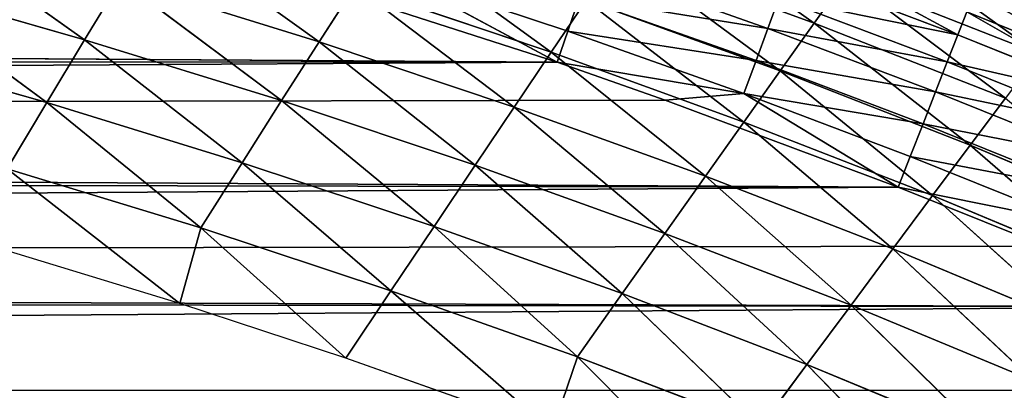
# Model space of a CAD drawing. Extents: x 0 to 500, y 0 to 390.
# Tile 1019 of 1056: x 370 to 395, y 352 to 362. Entities that reach past the tile are written whole.
import ezdxf

# ---------------------------------------------------------------- set-up
doc = ezdxf.new("R2010")
doc.units = 0
doc.header["$LTSCALE"] = 25.4
doc.layers.get('0').update_dxf_attribs({"linetype": 'CONTINUOUS'})

# ---------------------------------------------------------------- blocks, each defined once
blk = doc.blocks.new('ATLANTA505_-_S_STL')
at = {"color": 0}
for p, q in [((394.267, 113.664, 28.621), (394.494, 114.356, 28.041)), ((394.267, 113.664, 28.621), (394.494, 114.356, 28.041)), ((394.494, 114.356, 28.041), (398.743, 114.356, 29.757)), ((394.494, 114.356, 28.041), (398.743, 114.356, 29.757)), ((394.267, 113.664, 28.621), (389.996, 113.664, 27.003)), ((394.267, 113.664, 28.621), (389.996, 113.664, 27.003)), ((394.267, 113.664, 28.621), (394.001, 113.07, 29.302)), ((394.267, 113.664, 28.621), (394.001, 113.07, 29.302)), ((398.504, 113.664, 30.332), (394.267, 113.664, 28.621)), ((398.504, 113.664, 30.332), (394.267, 113.664, 28.621)), ((389.464, 112.597, 28.456), (389.744, 113.07, 27.69)), ((389.464, 112.597, 28.456), (389.744, 113.07, 27.69)), ((389.744, 113.07, 27.69), (394.001, 113.07, 29.302)), ((389.744, 113.07, 27.69), (394.001, 113.07, 29.302)), ((393.704, 112.597, 30.062), (394.001, 113.07, 29.302)), ((393.704, 112.597, 30.062), (394.001, 113.07, 29.302)), ((394.001, 113.07, 29.302), (398.222, 113.07, 31.007)), ((394.001, 113.07, 29.302), (398.222, 113.07, 31.007)), ((384.97, 112.597, 26.863), (389.464, 112.597, 28.456)), ((384.97, 112.597, 26.863), (389.464, 112.597, 28.456)), ((389.165, 112.262, 29.271), (389.464, 112.597, 28.456)), ((389.165, 112.262, 29.271), (389.464, 112.597, 28.456)), ((389.464, 112.597, 28.456), (393.704, 112.597, 30.062)), ((389.464, 112.597, 28.456), (393.704, 112.597, 30.062)), ((393.387, 112.262, 30.87), (393.704, 112.597, 30.062)), ((393.387, 112.262, 30.87), (393.704, 112.597, 30.062)), ((393.704, 112.597, 30.062), (397.908, 112.597, 31.76)), ((393.704, 112.597, 30.062), (397.908, 112.597, 31.76)), ((384.401, 112.068, 28.524), (379.91, 112.068, 27.037)), ((379.91, 112.068, 27.037), (384.131, 112.01, 29.313)), ((379.91, 112.068, 27.037), (384.131, 112.01, 29.313)), ((384.401, 112.068, 28.524), (379.91, 112.068, 27.037)), ((384.401, 112.068, 28.524), (384.131, 112.01, 29.313)), ((384.401, 112.068, 28.524), (384.131, 112.01, 29.313)), ((384.689, 112.262, 27.684), (384.401, 112.068, 28.524)), ((384.689, 112.262, 27.684), (384.401, 112.068, 28.524)), ((388.859, 112.068, 30.105), (384.401, 112.068, 28.524)), ((388.859, 112.068, 30.105), (384.401, 112.068, 28.524)), ((384.689, 112.262, 27.684), (389.165, 112.262, 29.271)), ((384.689, 112.262, 27.684), (389.165, 112.262, 29.271)), ((388.859, 112.068, 30.105), (386.869, 112.01, 30.27)), ((388.859, 112.068, 30.105), (386.869, 112.01, 30.27)), ((389.165, 112.262, 29.271), (388.859, 112.068, 30.105)), ((389.165, 112.262, 29.271), (388.859, 112.068, 30.105)), ((393.064, 112.068, 31.697), (388.859, 112.068, 30.105)), ((388.859, 112.068, 30.105), (392.761, 112.01, 32.473)), ((388.859, 112.068, 30.105), (392.761, 112.01, 32.473)), ((393.064, 112.068, 31.697), (388.859, 112.068, 30.105)), ((389.165, 112.262, 29.271), (393.387, 112.262, 30.87)), ((389.165, 112.262, 29.271), (393.387, 112.262, 30.87)), ((393.064, 112.068, 31.697), (392.761, 112.01, 32.473)), ((393.064, 112.068, 31.697), (392.761, 112.01, 32.473)), ((393.387, 112.262, 30.87), (393.064, 112.068, 31.697)), ((393.387, 112.262, 30.87), (393.064, 112.068, 31.697)), ((397.233, 112.068, 33.381), (393.064, 112.068, 31.697)), ((397.233, 112.068, 33.381), (393.064, 112.068, 31.697)), ((393.387, 112.262, 30.87), (397.574, 112.262, 32.561)), ((393.387, 112.262, 30.87), (397.574, 112.262, 32.561)), ((376.448, 112.01, 26.828), (384.131, 112.01, 29.313)), ((376.448, 112.01, 26.828), (384.131, 112.01, 29.313)), ((384.131, 112.01, 29.313), (386.869, 112.01, 30.27)), ((384.131, 112.01, 29.313), (386.869, 112.01, 30.27)), ((386.869, 112.01, 30.27), (392.761, 112.01, 32.473)), ((386.869, 112.01, 30.27), (392.761, 112.01, 32.473)), ((392.761, 112.01, 32.473), (396.476, 112.01, 33.968)), ((392.761, 112.01, 32.473), (396.476, 112.01, 33.968)), ((391.442, 58.293, 27.189), (390.634, 50.899, 28.322)), ((391.442, 58.293, 27.189), (390.634, 50.899, 28.322)), ((391.442, 58.293, 27.189), (396.305, 58.289, 29.102)), ((391.442, 58.293, 27.189), (396.305, 58.289, 29.102)), ((390.634, 50.899, 28.322), (385.701, 50.904, 26.522)), ((390.634, 50.899, 28.322), (385.701, 50.904, 26.522)), ((390.634, 50.899, 28.322), (389.771, 43.532, 29.535)), ((390.634, 50.899, 28.322), (389.771, 43.532, 29.535)), ((395.47, 50.895, 30.22), (390.634, 50.899, 28.322)), ((395.47, 50.895, 30.22), (390.634, 50.899, 28.322)), ((395.47, 50.895, 30.22), (394.578, 43.528, 31.415)), ((395.47, 50.895, 30.22), (394.578, 43.528, 31.415)), ((379.871, 43.541, 26.062), (383.983, 36.196, 29.06)), ((379.871, 43.541, 26.062), (383.983, 36.196, 29.06)), ((384.868, 43.536, 27.751), (383.983, 36.196, 29.06)), ((384.868, 43.536, 27.751), (383.983, 36.196, 29.06)), ((384.868, 43.536, 27.751), (388.854, 36.192, 30.826)), ((384.868, 43.536, 27.751), (388.854, 36.192, 30.826)), ((384.868, 43.536, 27.751), (389.771, 43.532, 29.535)), ((384.868, 43.536, 27.751), (389.771, 43.532, 29.535)), ((389.771, 43.532, 29.535), (388.854, 36.192, 30.826)), ((389.771, 43.532, 29.535), (388.854, 36.192, 30.826)), ((389.771, 43.532, 29.535), (393.63, 36.188, 32.688)), ((389.771, 43.532, 29.535), (393.63, 36.188, 32.688)), ((389.771, 43.532, 29.535), (394.578, 43.528, 31.415)), ((389.771, 43.532, 29.535), (394.578, 43.528, 31.415)), ((394.578, 43.528, 31.415), (393.63, 36.188, 32.688)), ((394.578, 43.528, 31.415), (393.63, 36.188, 32.688)), ((394.578, 43.528, 31.415), (398.31, 36.184, 34.648)), ((394.578, 43.528, 31.415), (398.31, 36.184, 34.648)), ((394.578, 43.528, 31.415), (399.288, 43.524, 33.394)), ((394.578, 43.528, 31.415), (399.288, 43.524, 33.394)), ((373.963, 36.205, 25.808), (378.117, 28.891, 28.796)), ((373.963, 36.205, 25.808), (378.117, 28.891, 28.796)), ((379.018, 36.201, 27.388), (378.117, 28.891, 28.796)), ((379.018, 36.201, 27.388), (378.117, 28.891, 28.796)), ((383.983, 36.196, 29.06), (379.018, 36.201, 27.388)), ((379.018, 36.201, 27.388), (383.046, 28.887, 30.449)), ((379.018, 36.201, 27.388), (383.046, 28.887, 30.449)), ((383.983, 36.196, 29.06), (379.018, 36.201, 27.388)), ((383.983, 36.196, 29.06), (383.046, 28.887, 30.449)), ((383.983, 36.196, 29.06), (383.046, 28.887, 30.449)), ((388.854, 36.192, 30.826), (383.983, 36.196, 29.06)), ((383.983, 36.196, 29.06), (387.883, 28.883, 32.196)), ((383.983, 36.196, 29.06), (387.883, 28.883, 32.196)), ((388.854, 36.192, 30.826), (383.983, 36.196, 29.06)), ((388.854, 36.192, 30.826), (387.883, 28.883, 32.196)), ((388.854, 36.192, 30.826), (387.883, 28.883, 32.196)), ((393.63, 36.188, 32.688), (388.854, 36.192, 30.826)), ((388.854, 36.192, 30.826), (392.626, 28.879, 34.037)), ((388.854, 36.192, 30.826), (392.626, 28.879, 34.037)), ((393.63, 36.188, 32.688), (388.854, 36.192, 30.826)), ((393.63, 36.188, 32.688), (392.626, 28.879, 34.037)), ((393.63, 36.188, 32.688), (392.626, 28.879, 34.037)), ((398.31, 36.184, 34.648), (393.63, 36.188, 32.688)), ((393.63, 36.188, 32.688), (397.273, 28.876, 35.976)), ((393.63, 36.188, 32.688), (397.273, 28.876, 35.976)), ((398.31, 36.184, 34.648), (393.63, 36.188, 32.688)), ((367.989, 28.9, 25.762), (372.184, 21.619, 28.743)), ((367.989, 28.9, 25.762), (372.184, 21.619, 28.743)), ((373.097, 28.896, 27.234), (372.184, 21.619, 28.743)), ((373.097, 28.896, 27.234), (372.184, 21.619, 28.743)), ((373.097, 28.896, 27.234), (377.166, 21.615, 30.285)), ((373.097, 28.896, 27.234), (377.166, 21.615, 30.285)), ((373.097, 28.896, 27.234), (378.117, 28.891, 28.796)), ((373.097, 28.896, 27.234), (378.117, 28.891, 28.796)), ((378.117, 28.891, 28.796), (377.166, 21.615, 30.285)), ((378.117, 28.891, 28.796), (377.166, 21.615, 30.285)), ((378.117, 28.891, 28.796), (382.058, 21.611, 31.918)), ((378.117, 28.891, 28.796), (382.058, 21.611, 31.918)), ((378.117, 28.891, 28.796), (383.046, 28.887, 30.449)), ((378.117, 28.891, 28.796), (383.046, 28.887, 30.449)), ((383.046, 28.887, 30.449), (382.058, 21.611, 31.918)), ((383.046, 28.887, 30.449), (382.058, 21.611, 31.918)), ((383.046, 28.887, 30.449), (386.859, 21.608, 33.644)), ((383.046, 28.887, 30.449), (386.859, 21.608, 33.644)), ((383.046, 28.887, 30.449), (387.883, 28.883, 32.196)), ((383.046, 28.887, 30.449), (387.883, 28.883, 32.196)), ((387.883, 28.883, 32.196), (386.859, 21.608, 33.644)), ((387.883, 28.883, 32.196), (386.859, 21.608, 33.644)), ((387.883, 28.883, 32.196), (391.566, 21.604, 35.463)), ((387.883, 28.883, 32.196), (391.566, 21.604, 35.463)), ((387.883, 28.883, 32.196), (392.626, 28.879, 34.037)), ((387.883, 28.883, 32.196), (392.626, 28.879, 34.037)), ((392.626, 28.879, 34.037), (391.566, 21.604, 35.463)), ((392.626, 28.879, 34.037), (391.566, 21.604, 35.463)), ((392.626, 28.879, 34.037), (396.178, 21.601, 37.379)), ((392.626, 28.879, 34.037), (396.178, 21.601, 37.379)), ((392.626, 28.879, 34.037), (397.273, 28.876, 35.976)), ((392.626, 28.879, 34.037), (397.273, 28.876, 35.976)), ((372.184, 21.619, 28.743), (367.114, 21.623, 27.289)), ((367.114, 21.623, 27.289), (371.225, 14.377, 30.334)), ((367.114, 21.623, 27.289), (371.225, 14.377, 30.334)), ((372.184, 21.619, 28.743), (367.114, 21.623, 27.289)), ((372.184, 21.619, 28.743), (371.225, 14.377, 30.334)), ((372.184, 21.619, 28.743), (371.225, 14.377, 30.334)), ((377.166, 21.615, 30.285), (372.184, 21.619, 28.743)), ((372.184, 21.619, 28.743), (376.167, 14.374, 31.856)), ((372.184, 21.619, 28.743), (376.167, 14.374, 31.856)), ((377.166, 21.615, 30.285), (372.184, 21.619, 28.743)), ((377.166, 21.615, 30.285), (376.167, 14.374, 31.856)), ((377.166, 21.615, 30.285), (376.167, 14.374, 31.856)), ((382.058, 21.611, 31.918), (377.166, 21.615, 30.285)), ((377.166, 21.615, 30.285), (381.02, 14.371, 33.467)), ((377.166, 21.615, 30.285), (381.02, 14.371, 33.467)), ((382.058, 21.611, 31.918), (377.166, 21.615, 30.285)), ((382.058, 21.611, 31.918), (381.02, 14.371, 33.467)), ((382.058, 21.611, 31.918), (381.02, 14.371, 33.467)), ((386.859, 21.608, 33.644), (382.058, 21.611, 31.918)), ((382.058, 21.611, 31.918), (385.781, 14.369, 35.169)), ((382.058, 21.611, 31.918), (385.781, 14.369, 35.169)), ((386.859, 21.608, 33.644), (382.058, 21.611, 31.918)), ((386.859, 21.608, 33.644), (385.781, 14.369, 35.169)), ((386.859, 21.608, 33.644), (385.781, 14.369, 35.169)), ((391.566, 21.604, 35.463), (386.859, 21.608, 33.644)), ((386.859, 21.608, 33.644), (390.45, 14.366, 36.965)), ((386.859, 21.608, 33.644), (390.45, 14.366, 36.965)), ((391.566, 21.604, 35.463), (386.859, 21.608, 33.644)), ((391.566, 21.604, 35.463), (390.45, 14.366, 36.965)), ((391.566, 21.604, 35.463), (390.45, 14.366, 36.965)), ((396.178, 21.601, 37.379), (391.566, 21.604, 35.463)), ((391.566, 21.604, 35.463), (395.024, 14.364, 38.855)), ((391.566, 21.604, 35.463), (395.024, 14.364, 38.855)), ((396.178, 21.601, 37.379), (391.566, 21.604, 35.463)), ((366.197, 14.38, 28.901), (371.225, 14.377, 30.334)), ((366.197, 14.38, 28.901), (371.225, 14.377, 30.334)), ((371.225, 14.377, 30.334), (370.221, 7.173, 32.008)), ((371.225, 14.377, 30.334), (370.221, 7.173, 32.008)), ((371.225, 14.377, 30.334), (375.12, 7.171, 33.507)), ((371.225, 14.377, 30.334), (375.12, 7.171, 33.507)), ((371.225, 14.377, 30.334), (376.167, 14.374, 31.856)), ((371.225, 14.377, 30.334), (376.167, 14.374, 31.856)), ((376.167, 14.374, 31.856), (375.12, 7.171, 33.507)), ((376.167, 14.374, 31.856), (375.12, 7.171, 33.507)), ((376.167, 14.374, 31.856), (379.93, 7.17, 35.094)), ((376.167, 14.374, 31.856), (379.93, 7.17, 35.094)), ((376.167, 14.374, 31.856), (381.02, 14.371, 33.467)), ((376.167, 14.374, 31.856), (381.02, 14.371, 33.467)), ((381.02, 14.371, 33.467), (379.93, 7.17, 35.094)), ((381.02, 14.371, 33.467), (379.93, 7.17, 35.094)), ((381.02, 14.371, 33.467), (384.651, 7.168, 36.772)), ((381.02, 14.371, 33.467), (384.651, 7.168, 36.772)), ((381.02, 14.371, 33.467), (385.781, 14.369, 35.169)), ((381.02, 14.371, 33.467), (385.781, 14.369, 35.169)), ((385.781, 14.369, 35.169), (384.651, 7.168, 36.772)), ((385.781, 14.369, 35.169), (384.651, 7.168, 36.772)), ((385.781, 14.369, 35.169), (389.279, 7.167, 38.542)), ((385.781, 14.369, 35.169), (389.279, 7.167, 38.542)), ((385.781, 14.369, 35.169), (390.45, 14.366, 36.965)), ((385.781, 14.369, 35.169), (390.45, 14.366, 36.965)), ((390.45, 14.366, 36.965), (389.279, 7.167, 38.542)), ((390.45, 14.366, 36.965), (389.279, 7.167, 38.542)), ((390.45, 14.366, 36.965), (393.813, 7.166, 40.406)), ((390.45, 14.366, 36.965), (393.813, 7.166, 40.406)), ((390.45, 14.366, 36.965), (395.024, 14.364, 38.855)), ((390.45, 14.366, 36.965), (395.024, 14.364, 38.855)), ((370.221, 7.173, 32.008), (375.12, 7.171, 33.507)), ((370.221, 7.173, 32.008), (375.12, 7.171, 33.507)), ((374.589, 0.01, 35.416), (375.12, 7.171, 33.507)), ((374.589, 0.01, 35.416), (375.12, 7.171, 33.507)), ((375.12, 7.171, 33.507), (379.93, 7.17, 35.094)), ((375.12, 7.171, 33.507), (379.93, 7.17, 35.094)), ((378.791, 0.01, 36.799), (379.93, 7.17, 35.094)), ((378.791, 0.01, 36.799), (379.93, 7.17, 35.094)), ((379.93, 7.17, 35.094), (384.651, 7.168, 36.772)), ((379.93, 7.17, 35.094), (384.651, 7.168, 36.772)), ((384.012, 0.01, 38.651), (384.651, 7.168, 36.772)), ((384.012, 0.01, 38.651), (384.651, 7.168, 36.772)), ((384.651, 7.168, 36.772), (389.279, 7.167, 38.542)), ((384.651, 7.168, 36.772), (389.279, 7.167, 38.542)), ((374.589, 0.01, 35.416), (369.17, 0.01, 33.763)), ((378.791, 0.01, 36.799), (374.589, 0.01, 35.416)), ((384.012, 0.01, 38.651), (378.791, 0.01, 36.799))]:
    blk.add_line(p, q, dxfattribs=at)
mesh = blk.add_polyface(dxfattribs=at)
corners = [(398.935, 115.117, 29.298), (396.666, 115.519, 28.15), (394.675, 115.117, 27.578)]
mesh.append_faces([[corners[k] for k in face] for face in [(0, 1, 2)]], dxfattribs={"color": 0})
mesh = blk.add_polyface(dxfattribs=at)
corners = [(398.743, 114.356, 29.757), (394.675, 115.117, 27.578), (394.494, 114.356, 28.041), (398.935, 115.117, 29.298)]
mesh.append_faces([[corners[k] for k in face] for face in [(0, 1, 2), (1, 0, 3)]], dxfattribs={"vtx0": -1, "color": 0})
mesh = blk.add_polyface(dxfattribs=at)
corners = [(394.267, 113.664, 28.621), (390.21, 114.356, 26.419), (389.996, 113.664, 27.003), (394.494, 114.356, 28.041)]
mesh.append_faces([[corners[k] for k in face] for face in [(0, 1, 2), (1, 0, 3)]], dxfattribs={"vtx0": -1, "color": 0})
mesh = blk.add_polyface(dxfattribs=at)
corners = [(398.504, 113.664, 30.332), (394.494, 114.356, 28.041), (394.267, 113.664, 28.621), (398.743, 114.356, 29.757)]
mesh.append_faces([[corners[k] for k in face] for face in [(0, 1, 2), (1, 0, 3)]], dxfattribs={"vtx0": -1, "color": 0})
mesh = blk.add_polyface(dxfattribs=at)
corners = [(389.744, 113.07, 27.69), (394.267, 113.664, 28.621), (389.996, 113.664, 27.003), (394.001, 113.07, 29.302)]
mesh.append_faces([[corners[k] for k in face] for face in [(0, 1, 2), (1, 0, 3)]], dxfattribs={"vtx0": -1, "color": 0})
mesh = blk.add_polyface(dxfattribs=at)
corners = [(394.001, 113.07, 29.302), (398.504, 113.664, 30.332), (394.267, 113.664, 28.621), (398.222, 113.07, 31.007)]
mesh.append_faces([[corners[k] for k in face] for face in [(0, 1, 2), (1, 0, 3)]], dxfattribs={"vtx0": -1, "color": 0})
mesh = blk.add_polyface(dxfattribs=at)
corners = [(384.97, 112.597, 26.863), (389.744, 113.07, 27.69), (385.234, 113.07, 26.091), (389.464, 112.597, 28.456)]
mesh.append_faces([[corners[k] for k in face] for face in [(0, 1, 2), (1, 0, 3)]], dxfattribs={"vtx0": -1, "color": 0})
mesh = blk.add_polyface(dxfattribs=at)
corners = [(389.464, 112.597, 28.456), (394.001, 113.07, 29.302), (389.744, 113.07, 27.69), (393.704, 112.597, 30.062)]
mesh.append_faces([[corners[k] for k in face] for face in [(0, 1, 2), (1, 0, 3)]], dxfattribs={"vtx0": -1, "color": 0})
mesh = blk.add_polyface(dxfattribs=at)
corners = [(393.704, 112.597, 30.062), (398.222, 113.07, 31.007), (394.001, 113.07, 29.302), (397.908, 112.597, 31.76)]
mesh.append_faces([[corners[k] for k in face] for face in [(0, 1, 2), (1, 0, 3)]], dxfattribs={"vtx0": -1, "color": 0})
mesh = blk.add_polyface(dxfattribs=at)
corners = [(384.689, 112.262, 27.684), (389.464, 112.597, 28.456), (384.97, 112.597, 26.863), (389.165, 112.262, 29.271)]
mesh.append_faces([[corners[k] for k in face] for face in [(0, 1, 2), (1, 0, 3)]], dxfattribs={"vtx0": -1, "color": 0})
mesh = blk.add_polyface(dxfattribs=at)
corners = [(389.165, 112.262, 29.271), (393.704, 112.597, 30.062), (389.464, 112.597, 28.456), (393.387, 112.262, 30.87)]
mesh.append_faces([[corners[k] for k in face] for face in [(0, 1, 2), (1, 0, 3)]], dxfattribs={"vtx0": -1, "color": 0})
mesh = blk.add_polyface(dxfattribs=at)
corners = [(393.387, 112.262, 30.87), (397.908, 112.597, 31.76), (393.704, 112.597, 30.062), (397.574, 112.262, 32.561)]
mesh.append_faces([[corners[k] for k in face] for face in [(0, 1, 2), (1, 0, 3)]], dxfattribs={"vtx0": -1, "color": 0})
mesh = blk.add_polyface(dxfattribs=at)
corners = [(384.131, 112.01, 29.313), (379.91, 112.068, 27.037), (376.448, 112.01, 26.828)]
mesh.append_faces([[corners[k] for k in face] for face in [(0, 1, 2)]], dxfattribs={"color": 0})
mesh = blk.add_polyface(dxfattribs=at)
corners = [(379.91, 112.068, 27.037), (384.689, 112.262, 27.684), (380.18, 112.262, 26.191), (384.401, 112.068, 28.524)]
mesh.append_faces([[corners[k] for k in face] for face in [(0, 1, 2), (1, 0, 3)]], dxfattribs={"vtx0": -1, "color": 0})
mesh = blk.add_polyface(dxfattribs=at)
corners = [(384.131, 112.01, 29.313), (384.401, 112.068, 28.524), (379.91, 112.068, 27.037)]
mesh.append_faces([[corners[k] for k in face] for face in [(0, 1, 2)]], dxfattribs={"color": 0})
mesh = blk.add_polyface(dxfattribs=at)
corners = [(384.131, 112.01, 29.313), (388.859, 112.068, 30.105), (384.401, 112.068, 28.524), (386.869, 112.01, 30.27)]
mesh.append_faces([[corners[k] for k in face] for face in [(0, 1, 2), (1, 0, 3)]], dxfattribs={"vtx0": -1, "color": 0})
mesh = blk.add_polyface(dxfattribs=at)
corners = [(384.401, 112.068, 28.524), (389.165, 112.262, 29.271), (384.689, 112.262, 27.684), (388.859, 112.068, 30.105)]
mesh.append_faces([[corners[k] for k in face] for face in [(0, 1, 2), (1, 0, 3)]], dxfattribs={"vtx0": -1, "color": 0})
mesh = blk.add_polyface(dxfattribs=at)
corners = [(392.761, 112.01, 32.473), (388.859, 112.068, 30.105), (386.869, 112.01, 30.27)]
mesh.append_faces([[corners[k] for k in face] for face in [(0, 1, 2)]], dxfattribs={"color": 0})
mesh = blk.add_polyface(dxfattribs=at)
corners = [(388.859, 112.068, 30.105), (393.387, 112.262, 30.87), (389.165, 112.262, 29.271), (393.064, 112.068, 31.697)]
mesh.append_faces([[corners[k] for k in face] for face in [(0, 1, 2), (1, 0, 3)]], dxfattribs={"vtx0": -1, "color": 0})
mesh = blk.add_polyface(dxfattribs=at)
corners = [(392.761, 112.01, 32.473), (393.064, 112.068, 31.697), (388.859, 112.068, 30.105)]
mesh.append_faces([[corners[k] for k in face] for face in [(0, 1, 2)]], dxfattribs={"color": 0})
mesh = blk.add_polyface(dxfattribs=at)
corners = [(392.761, 112.01, 32.473), (397.233, 112.068, 33.381), (393.064, 112.068, 31.697), (396.476, 112.01, 33.968)]
mesh.append_faces([[corners[k] for k in face] for face in [(0, 1, 2), (1, 0, 3)]], dxfattribs={"vtx0": -1, "color": 0})
mesh = blk.add_polyface(dxfattribs=at)
corners = [(393.064, 112.068, 31.697), (397.574, 112.262, 32.561), (393.387, 112.262, 30.87), (397.233, 112.068, 33.381)]
mesh.append_faces([[corners[k] for k in face] for face in [(0, 1, 2), (1, 0, 3)]], dxfattribs={"vtx0": -1, "color": 0})
mesh = blk.add_polyface(dxfattribs=at)
corners = [(242.051, 112.01, 11.679), (258.294, 112.01, 11.681), (250.052, 112.01, 11.637), (231.221, 112.01, 11.874), (268.807, 112.01, 11.872), (280.92, 112.01, 12.294), (227.159, 112.01, 11.991), (213.554, 112.01, 12.571), (286.005, 112.01, 12.542), (294.513, 112.01, 13.055), (199.781, 112.01, 13.48), (302.002, 112.01, 13.615), (197.133, 112.01, 13.696), (307.359, 112.01, 14.083), (187.227, 112.01, 14.626), (316.996, 112.01, 15.074), (181.742, 112.01, 15.231), (319.471, 112.01, 15.362), (175.383, 112.01, 16.019), (330.81, 112.01, 16.866), (167.25, 112.01, 17.171), (341.68, 112.01, 18.621), (164.201, 112.01, 17.648), (154.022, 112.01, 19.428), (343.436, 112.01, 18.936), (351.854, 112.01, 20.579), (143.662, 112.01, 21.571), (355.5, 112.01, 21.361), (361.455, 112.01, 22.74), (142.383, 112.01, 21.861), (134.239, 112.01, 23.848), (366.297, 112.01, 23.961), (131.592, 112.01, 24.549), (375.099, 112.01, 26.421), (125.349, 112.01, 26.318), (121.205, 112.01, 27.589), (376.448, 112.01, 26.828), (384.131, 112.01, 29.313), (116.594, 112.01, 29.101), (111.48, 112.01, 30.906), (386.869, 112.01, 30.27), (392.761, 112.01, 32.473), (108.664, 112.01, 31.961), (102.53, 112.01, 34.427), (396.476, 112.01, 33.968), (400.084, 112.01, 35.505), (101.167, 112.01, 35.007), (95.129, 112.01, 37.733), (404.707, 112.01, 37.606), (408.783, 112.01, 39.592), (94.078, 112.01, 38.235), (87.36, 112.01, 41.651), (415.429, 112.01, 43.125), (81.042, 112.01, 45.229), (416.941, 112.01, 43.985), (422.022, 112.01, 47.043), (80.065, 112.01, 45.817), (75.051, 112.01, 49), (424.51, 112.01, 48.642), (428.182, 112.01, 51.137), (73.133, 112.01, 50.296), (69.37, 112.01, 52.973), (431.499, 112.01, 53.541), (66.561, 112.01, 55.098), (250.052, 112.01, 54.991), (247.442, 112.01, 55.162), (63.989, 112.01, 57.147), (244.876, 112.01, 55.673), (242.398, 112.01, 56.514), (240.052, 112.01, 57.671), (60.323, 112.01, 60.257), (237.877, 112.01, 59.124), (235.91, 112.01, 60.849), (58.892, 112.01, 61.536), (234.185, 112.01, 62.816), (54.475, 112.01, 65.739), (232.732, 112.01, 64.991), (231.574, 112.01, 67.338), (54.062, 112.01, 66.153), (49.496, 112.01, 71.005), (230.734, 112.01, 69.815), (230.223, 112.01, 72.381), (47.306, 112.01, 73.528), (230.052, 112.01, 74.991), (43.925, 112.01, 77.71), (230.223, 112.01, 77.602), (230.734, 112.01, 80.168), (43.121, 112.01, 78.76), (41.129, 112.01, 81.466), (231.574, 112.01, 82.645), (39.185, 112.01, 84.261), (232.732, 112.01, 84.991), (37.317, 112.01, 87.107), (234.185, 112.01, 87.166), (35.2, 112.01, 90.545), (235.91, 112.01, 89.133), (237.877, 112.01, 90.858), (33.749, 112.01, 93.047), (240.052, 112.01, 92.312), (242.398, 112.01, 93.469), (31.612, 112.01, 96.977), (244.876, 112.01, 94.31), (247.442, 112.01, 94.82), (250.052, 112.01, 94.991), (436.689, 112.01, 57.619), (252.663, 112.01, 55.162), (255.228, 112.01, 55.673), (257.706, 112.01, 56.514), (260.052, 112.01, 57.671), (437.92, 112.01, 58.65), (262.227, 112.01, 59.124), (441.897, 112.01, 62.162), (264.194, 112.01, 60.849), (265.919, 112.01, 62.816), (443.798, 112.01, 63.948), (267.373, 112.01, 64.991), (446.772, 112.01, 66.895), (268.53, 112.01, 67.338), (449.193, 112.01, 69.445), (269.371, 112.01, 69.815), (453.495, 112.01, 74.361), (269.881, 112.01, 72.381), (270.052, 112.01, 74.991), (454.174, 112.01, 75.185), (269.881, 112.01, 77.602), (455.593, 112.01, 76.958), (458.774, 112.01, 81.186), (269.371, 112.01, 80.168), (268.53, 112.01, 82.645), (459.569, 112.01, 82.303), (462.979, 112.01, 87.408), (267.373, 112.01, 84.991), (265.919, 112.01, 87.166), (264.194, 112.01, 89.133), (463.271, 112.01, 87.872), (466.744, 112.01, 93.74), (262.227, 112.01, 90.858), (260.052, 112.01, 92.312), (257.706, 112.01, 93.469), (255.228, 112.01, 94.31), (469.88, 112.01, 99.707), (252.663, 112.01, 94.82), (30.424, 112.01, 99.305), (28.022, 112.01, 104.378), (470.035, 112.01, 100.021), (472.082, 112.01, 104.378)]
mesh.append_faces([[corners[k] for k in face] for face in [(0, 1, 2), (144, 143, 145)]], dxfattribs={"vtx0": -1, "color": 0})
mesh.append_faces([[corners[k] for k in face] for face in [(1, 3, 4), (4, 3, 5), (5, 7, 8), (8, 7, 9), (9, 10, 11), (11, 12, 13), (13, 14, 15), (15, 16, 17), (17, 18, 19), (19, 20, 21), (21, 23, 24), (24, 23, 25), (25, 26, 27), (27, 26, 28), (28, 30, 31), (31, 32, 33), (33, 35, 36), (36, 35, 37), (37, 39, 40), (40, 39, 41), (41, 43, 44), (44, 43, 45), (45, 47, 48), (48, 47, 49), (49, 51, 52), (52, 53, 54), (54, 53, 55), (55, 57, 58), (58, 57, 59), (59, 61, 62), (64, 63, 65), (65, 66, 67), (67, 66, 68), (68, 66, 69), (69, 70, 71), (71, 70, 72), (72, 73, 74), (74, 75, 76), (76, 75, 77), (77, 79, 80), (80, 79, 81), (81, 82, 83), (83, 84, 85), (85, 84, 86), (86, 88, 89), (89, 90, 91), (91, 92, 93), (93, 94, 95), (95, 94, 96), (96, 97, 98), (98, 97, 99), (99, 100, 101), (101, 100, 102), (102, 100, 103), (104, 108, 109), (109, 110, 111), (111, 113, 114), (114, 115, 116), (116, 117, 118), (118, 119, 120), (120, 122, 123), (123, 124, 125), (125, 124, 126), (126, 128, 129), (129, 128, 130), (130, 133, 134), (134, 133, 135), (135, 139, 140), (140, 143, 144)]], dxfattribs={"vtx0": -1, "vtx1": -1, "color": 0})
mesh.append_faces([[corners[k] for k in face] for face in [(62, 63, 64), (140, 103, 100)]], dxfattribs={"vtx0": -1, "vtx1": -1, "vtx2": -1, "color": 0})
mesh.append_faces([[corners[k] for k in face] for face in [(1, 0, 3), (5, 3, 6), (5, 6, 7), (9, 7, 10), (11, 10, 12), (13, 12, 14), (15, 14, 16), (17, 16, 18), (19, 18, 20), (21, 20, 22), (21, 22, 23), (25, 23, 26), (28, 26, 29), (28, 29, 30), (31, 30, 32), (33, 32, 34), (33, 34, 35), (37, 35, 38), (37, 38, 39), (41, 39, 42), (41, 42, 43), (45, 43, 46), (45, 46, 47), (49, 47, 50), (49, 50, 51), (52, 51, 53), (55, 53, 56), (55, 56, 57), (59, 57, 60), (59, 60, 61), (62, 61, 63), (65, 63, 66), (69, 66, 70), (72, 70, 73), (74, 73, 75), (77, 75, 78), (77, 78, 79), (81, 79, 82), (83, 82, 84), (86, 84, 87), (86, 87, 88), (89, 88, 90), (91, 90, 92), (93, 92, 94), (96, 94, 97), (99, 97, 100), (64, 104, 62), (104, 64, 105), (104, 105, 106), (104, 106, 107), (104, 107, 108), (109, 108, 110), (111, 110, 112), (111, 112, 113), (114, 113, 115), (116, 115, 117), (118, 117, 119), (120, 119, 121), (120, 121, 122), (123, 122, 124), (126, 124, 127), (126, 127, 128), (130, 128, 131), (130, 131, 132), (130, 132, 133), (135, 133, 136), (135, 136, 137), (135, 137, 138), (135, 138, 139), (140, 139, 141), (140, 141, 103), (140, 100, 142), (140, 142, 143)]], dxfattribs={"vtx0": -1, "vtx2": -1, "color": 0})
mesh = blk.add_polyface(dxfattribs=at)
corners = [(392.196, 65.709, 26.136), (396.305, 58.289, 29.102), (391.442, 58.293, 27.189), (397.082, 65.705, 28.062)]
mesh.append_faces([[corners[k] for k in face] for face in [(0, 1, 2), (1, 0, 3)]], dxfattribs={"vtx0": -1, "color": 0})
mesh = blk.add_polyface(dxfattribs=at)
corners = [(386.483, 58.297, 25.375), (390.634, 50.899, 28.322), (385.701, 50.904, 26.522), (391.442, 58.293, 27.189)]
mesh.append_faces([[corners[k] for k in face] for face in [(0, 1, 2), (1, 0, 3)]], dxfattribs={"vtx0": -1, "color": 0})
mesh = blk.add_polyface(dxfattribs=at)
corners = [(391.442, 58.293, 27.189), (395.47, 50.895, 30.22), (390.634, 50.899, 28.322), (396.305, 58.289, 29.102)]
mesh.append_faces([[corners[k] for k in face] for face in [(0, 1, 2), (1, 0, 3)]], dxfattribs={"vtx0": -1, "color": 0})
mesh = blk.add_polyface(dxfattribs=at)
corners = [(385.701, 50.904, 26.522), (389.771, 43.532, 29.535), (384.868, 43.536, 27.751), (390.634, 50.899, 28.322)]
mesh.append_faces([[corners[k] for k in face] for face in [(0, 1, 2), (1, 0, 3)]], dxfattribs={"vtx0": -1, "color": 0})
mesh = blk.add_polyface(dxfattribs=at)
corners = [(390.634, 50.899, 28.322), (394.578, 43.528, 31.415), (389.771, 43.532, 29.535), (395.47, 50.895, 30.22)]
mesh.append_faces([[corners[k] for k in face] for face in [(0, 1, 2), (1, 0, 3)]], dxfattribs={"vtx0": -1, "color": 0})
mesh = blk.add_polyface(dxfattribs=at)
corners = [(399.288, 43.524, 33.394), (394.578, 43.528, 31.415), (395.47, 50.895, 30.22)]
mesh.append_faces([[corners[k] for k in face] for face in [(0, 1, 2)]], dxfattribs={"color": 0})
mesh = blk.add_polyface(dxfattribs=at)
corners = [(383.983, 36.196, 29.06), (379.018, 36.201, 27.388), (379.871, 43.541, 26.062)]
mesh.append_faces([[corners[k] for k in face] for face in [(0, 1, 2)]], dxfattribs={"color": 0})
mesh = blk.add_polyface(dxfattribs=at)
corners = [(384.868, 43.536, 27.751), (383.983, 36.196, 29.06), (379.871, 43.541, 26.062)]
mesh.append_faces([[corners[k] for k in face] for face in [(0, 1, 2)]], dxfattribs={"color": 0})
mesh = blk.add_polyface(dxfattribs=at)
corners = [(388.854, 36.192, 30.826), (383.983, 36.196, 29.06), (384.868, 43.536, 27.751)]
mesh.append_faces([[corners[k] for k in face] for face in [(0, 1, 2)]], dxfattribs={"color": 0})
mesh = blk.add_polyface(dxfattribs=at)
corners = [(389.771, 43.532, 29.535), (388.854, 36.192, 30.826), (384.868, 43.536, 27.751)]
mesh.append_faces([[corners[k] for k in face] for face in [(0, 1, 2)]], dxfattribs={"color": 0})
mesh = blk.add_polyface(dxfattribs=at)
corners = [(393.63, 36.188, 32.688), (388.854, 36.192, 30.826), (389.771, 43.532, 29.535)]
mesh.append_faces([[corners[k] for k in face] for face in [(0, 1, 2)]], dxfattribs={"color": 0})
mesh = blk.add_polyface(dxfattribs=at)
corners = [(394.578, 43.528, 31.415), (393.63, 36.188, 32.688), (389.771, 43.532, 29.535)]
mesh.append_faces([[corners[k] for k in face] for face in [(0, 1, 2)]], dxfattribs={"color": 0})
mesh = blk.add_polyface(dxfattribs=at)
corners = [(398.31, 36.184, 34.648), (393.63, 36.188, 32.688), (394.578, 43.528, 31.415)]
mesh.append_faces([[corners[k] for k in face] for face in [(0, 1, 2)]], dxfattribs={"color": 0})
mesh = blk.add_polyface(dxfattribs=at)
corners = [(399.288, 43.524, 33.394), (398.31, 36.184, 34.648), (394.578, 43.528, 31.415)]
mesh.append_faces([[corners[k] for k in face] for face in [(0, 1, 2)]], dxfattribs={"color": 0})
mesh = blk.add_polyface(dxfattribs=at)
corners = [(378.117, 28.891, 28.796), (373.097, 28.896, 27.234), (373.963, 36.205, 25.808)]
mesh.append_faces([[corners[k] for k in face] for face in [(0, 1, 2)]], dxfattribs={"color": 0})
mesh = blk.add_polyface(dxfattribs=at)
corners = [(379.018, 36.201, 27.388), (378.117, 28.891, 28.796), (373.963, 36.205, 25.808)]
mesh.append_faces([[corners[k] for k in face] for face in [(0, 1, 2)]], dxfattribs={"color": 0})
mesh = blk.add_polyface(dxfattribs=at)
corners = [(383.046, 28.887, 30.449), (378.117, 28.891, 28.796), (379.018, 36.201, 27.388)]
mesh.append_faces([[corners[k] for k in face] for face in [(0, 1, 2)]], dxfattribs={"color": 0})
mesh = blk.add_polyface(dxfattribs=at)
corners = [(383.983, 36.196, 29.06), (383.046, 28.887, 30.449), (379.018, 36.201, 27.388)]
mesh.append_faces([[corners[k] for k in face] for face in [(0, 1, 2)]], dxfattribs={"color": 0})
mesh = blk.add_polyface(dxfattribs=at)
corners = [(387.883, 28.883, 32.196), (383.046, 28.887, 30.449), (383.983, 36.196, 29.06)]
mesh.append_faces([[corners[k] for k in face] for face in [(0, 1, 2)]], dxfattribs={"color": 0})
mesh = blk.add_polyface(dxfattribs=at)
corners = [(388.854, 36.192, 30.826), (387.883, 28.883, 32.196), (383.983, 36.196, 29.06)]
mesh.append_faces([[corners[k] for k in face] for face in [(0, 1, 2)]], dxfattribs={"color": 0})
mesh = blk.add_polyface(dxfattribs=at)
corners = [(392.626, 28.879, 34.037), (387.883, 28.883, 32.196), (388.854, 36.192, 30.826)]
mesh.append_faces([[corners[k] for k in face] for face in [(0, 1, 2)]], dxfattribs={"color": 0})
mesh = blk.add_polyface(dxfattribs=at)
corners = [(393.63, 36.188, 32.688), (392.626, 28.879, 34.037), (388.854, 36.192, 30.826)]
mesh.append_faces([[corners[k] for k in face] for face in [(0, 1, 2)]], dxfattribs={"color": 0})
mesh = blk.add_polyface(dxfattribs=at)
corners = [(397.273, 28.876, 35.976), (392.626, 28.879, 34.037), (393.63, 36.188, 32.688)]
mesh.append_faces([[corners[k] for k in face] for face in [(0, 1, 2)]], dxfattribs={"color": 0})
mesh = blk.add_polyface(dxfattribs=at)
corners = [(398.31, 36.184, 34.648), (397.273, 28.876, 35.976), (393.63, 36.188, 32.688)]
mesh.append_faces([[corners[k] for k in face] for face in [(0, 1, 2)]], dxfattribs={"color": 0})
mesh = blk.add_polyface(dxfattribs=at)
corners = [(372.184, 21.619, 28.743), (367.114, 21.623, 27.289), (367.989, 28.9, 25.762)]
mesh.append_faces([[corners[k] for k in face] for face in [(0, 1, 2)]], dxfattribs={"color": 0})
mesh = blk.add_polyface(dxfattribs=at)
corners = [(373.097, 28.896, 27.234), (372.184, 21.619, 28.743), (367.989, 28.9, 25.762)]
mesh.append_faces([[corners[k] for k in face] for face in [(0, 1, 2)]], dxfattribs={"color": 0})
mesh = blk.add_polyface(dxfattribs=at)
corners = [(377.166, 21.615, 30.285), (372.184, 21.619, 28.743), (373.097, 28.896, 27.234)]
mesh.append_faces([[corners[k] for k in face] for face in [(0, 1, 2)]], dxfattribs={"color": 0})
mesh = blk.add_polyface(dxfattribs=at)
corners = [(378.117, 28.891, 28.796), (377.166, 21.615, 30.285), (373.097, 28.896, 27.234)]
mesh.append_faces([[corners[k] for k in face] for face in [(0, 1, 2)]], dxfattribs={"color": 0})
mesh = blk.add_polyface(dxfattribs=at)
corners = [(382.058, 21.611, 31.918), (377.166, 21.615, 30.285), (378.117, 28.891, 28.796)]
mesh.append_faces([[corners[k] for k in face] for face in [(0, 1, 2)]], dxfattribs={"color": 0})
mesh = blk.add_polyface(dxfattribs=at)
corners = [(383.046, 28.887, 30.449), (382.058, 21.611, 31.918), (378.117, 28.891, 28.796)]
mesh.append_faces([[corners[k] for k in face] for face in [(0, 1, 2)]], dxfattribs={"color": 0})
mesh = blk.add_polyface(dxfattribs=at)
corners = [(386.859, 21.608, 33.644), (382.058, 21.611, 31.918), (383.046, 28.887, 30.449)]
mesh.append_faces([[corners[k] for k in face] for face in [(0, 1, 2)]], dxfattribs={"color": 0})
mesh = blk.add_polyface(dxfattribs=at)
corners = [(387.883, 28.883, 32.196), (386.859, 21.608, 33.644), (383.046, 28.887, 30.449)]
mesh.append_faces([[corners[k] for k in face] for face in [(0, 1, 2)]], dxfattribs={"color": 0})
mesh = blk.add_polyface(dxfattribs=at)
corners = [(391.566, 21.604, 35.463), (386.859, 21.608, 33.644), (387.883, 28.883, 32.196)]
mesh.append_faces([[corners[k] for k in face] for face in [(0, 1, 2)]], dxfattribs={"color": 0})
mesh = blk.add_polyface(dxfattribs=at)
corners = [(392.626, 28.879, 34.037), (391.566, 21.604, 35.463), (387.883, 28.883, 32.196)]
mesh.append_faces([[corners[k] for k in face] for face in [(0, 1, 2)]], dxfattribs={"color": 0})
mesh = blk.add_polyface(dxfattribs=at)
corners = [(396.178, 21.601, 37.379), (391.566, 21.604, 35.463), (392.626, 28.879, 34.037)]
mesh.append_faces([[corners[k] for k in face] for face in [(0, 1, 2)]], dxfattribs={"color": 0})
mesh = blk.add_polyface(dxfattribs=at)
corners = [(397.273, 28.876, 35.976), (396.178, 21.601, 37.379), (392.626, 28.879, 34.037)]
mesh.append_faces([[corners[k] for k in face] for face in [(0, 1, 2)]], dxfattribs={"color": 0})
mesh = blk.add_polyface(dxfattribs=at)
corners = [(371.225, 14.377, 30.334), (366.197, 14.38, 28.901), (367.114, 21.623, 27.289)]
mesh.append_faces([[corners[k] for k in face] for face in [(0, 1, 2)]], dxfattribs={"color": 0})
mesh = blk.add_polyface(dxfattribs=at)
corners = [(372.184, 21.619, 28.743), (371.225, 14.377, 30.334), (367.114, 21.623, 27.289)]
mesh.append_faces([[corners[k] for k in face] for face in [(0, 1, 2)]], dxfattribs={"color": 0})
mesh = blk.add_polyface(dxfattribs=at)
corners = [(376.167, 14.374, 31.856), (371.225, 14.377, 30.334), (372.184, 21.619, 28.743)]
mesh.append_faces([[corners[k] for k in face] for face in [(0, 1, 2)]], dxfattribs={"color": 0})
mesh = blk.add_polyface(dxfattribs=at)
corners = [(377.166, 21.615, 30.285), (376.167, 14.374, 31.856), (372.184, 21.619, 28.743)]
mesh.append_faces([[corners[k] for k in face] for face in [(0, 1, 2)]], dxfattribs={"color": 0})
mesh = blk.add_polyface(dxfattribs=at)
corners = [(381.02, 14.371, 33.467), (376.167, 14.374, 31.856), (377.166, 21.615, 30.285)]
mesh.append_faces([[corners[k] for k in face] for face in [(0, 1, 2)]], dxfattribs={"color": 0})
mesh = blk.add_polyface(dxfattribs=at)
corners = [(382.058, 21.611, 31.918), (381.02, 14.371, 33.467), (377.166, 21.615, 30.285)]
mesh.append_faces([[corners[k] for k in face] for face in [(0, 1, 2)]], dxfattribs={"color": 0})
mesh = blk.add_polyface(dxfattribs=at)
corners = [(385.781, 14.369, 35.169), (381.02, 14.371, 33.467), (382.058, 21.611, 31.918)]
mesh.append_faces([[corners[k] for k in face] for face in [(0, 1, 2)]], dxfattribs={"color": 0})
mesh = blk.add_polyface(dxfattribs=at)
corners = [(386.859, 21.608, 33.644), (385.781, 14.369, 35.169), (382.058, 21.611, 31.918)]
mesh.append_faces([[corners[k] for k in face] for face in [(0, 1, 2)]], dxfattribs={"color": 0})
mesh = blk.add_polyface(dxfattribs=at)
corners = [(390.45, 14.366, 36.965), (385.781, 14.369, 35.169), (386.859, 21.608, 33.644)]
mesh.append_faces([[corners[k] for k in face] for face in [(0, 1, 2)]], dxfattribs={"color": 0})
mesh = blk.add_polyface(dxfattribs=at)
corners = [(391.566, 21.604, 35.463), (390.45, 14.366, 36.965), (386.859, 21.608, 33.644)]
mesh.append_faces([[corners[k] for k in face] for face in [(0, 1, 2)]], dxfattribs={"color": 0})
mesh = blk.add_polyface(dxfattribs=at)
corners = [(395.024, 14.364, 38.855), (390.45, 14.366, 36.965), (391.566, 21.604, 35.463)]
mesh.append_faces([[corners[k] for k in face] for face in [(0, 1, 2)]], dxfattribs={"color": 0})
mesh = blk.add_polyface(dxfattribs=at)
corners = [(396.178, 21.601, 37.379), (395.024, 14.364, 38.855), (391.566, 21.604, 35.463)]
mesh.append_faces([[corners[k] for k in face] for face in [(0, 1, 2)]], dxfattribs={"color": 0})
mesh = blk.add_polyface(dxfattribs=at)
corners = [(399.502, 14.362, 40.843), (395.024, 14.364, 38.855), (396.178, 21.601, 37.379)]
mesh.append_faces([[corners[k] for k in face] for face in [(0, 1, 2)]], dxfattribs={"color": 0})
mesh = blk.add_polyface(dxfattribs=at)
corners = [(371.225, 14.377, 30.334), (370.221, 7.173, 32.008), (366.197, 14.38, 28.901)]
mesh.append_faces([[corners[k] for k in face] for face in [(0, 1, 2)]], dxfattribs={"color": 0})
mesh = blk.add_polyface(dxfattribs=at)
corners = [(375.12, 7.171, 33.507), (370.221, 7.173, 32.008), (371.225, 14.377, 30.334)]
mesh.append_faces([[corners[k] for k in face] for face in [(0, 1, 2)]], dxfattribs={"color": 0})
mesh = blk.add_polyface(dxfattribs=at)
corners = [(376.167, 14.374, 31.856), (375.12, 7.171, 33.507), (371.225, 14.377, 30.334)]
mesh.append_faces([[corners[k] for k in face] for face in [(0, 1, 2)]], dxfattribs={"color": 0})
mesh = blk.add_polyface(dxfattribs=at)
corners = [(379.93, 7.17, 35.094), (375.12, 7.171, 33.507), (376.167, 14.374, 31.856)]
mesh.append_faces([[corners[k] for k in face] for face in [(0, 1, 2)]], dxfattribs={"color": 0})
mesh = blk.add_polyface(dxfattribs=at)
corners = [(381.02, 14.371, 33.467), (379.93, 7.17, 35.094), (376.167, 14.374, 31.856)]
mesh.append_faces([[corners[k] for k in face] for face in [(0, 1, 2)]], dxfattribs={"color": 0})
mesh = blk.add_polyface(dxfattribs=at)
corners = [(384.651, 7.168, 36.772), (379.93, 7.17, 35.094), (381.02, 14.371, 33.467)]
mesh.append_faces([[corners[k] for k in face] for face in [(0, 1, 2)]], dxfattribs={"color": 0})
mesh = blk.add_polyface(dxfattribs=at)
corners = [(385.781, 14.369, 35.169), (384.651, 7.168, 36.772), (381.02, 14.371, 33.467)]
mesh.append_faces([[corners[k] for k in face] for face in [(0, 1, 2)]], dxfattribs={"color": 0})
mesh = blk.add_polyface(dxfattribs=at)
corners = [(389.279, 7.167, 38.542), (384.651, 7.168, 36.772), (385.781, 14.369, 35.169)]
mesh.append_faces([[corners[k] for k in face] for face in [(0, 1, 2)]], dxfattribs={"color": 0})
mesh = blk.add_polyface(dxfattribs=at)
corners = [(390.45, 14.366, 36.965), (389.279, 7.167, 38.542), (385.781, 14.369, 35.169)]
mesh.append_faces([[corners[k] for k in face] for face in [(0, 1, 2)]], dxfattribs={"color": 0})
mesh = blk.add_polyface(dxfattribs=at)
corners = [(393.813, 7.166, 40.406), (389.279, 7.167, 38.542), (390.45, 14.366, 36.965)]
mesh.append_faces([[corners[k] for k in face] for face in [(0, 1, 2)]], dxfattribs={"color": 0})
mesh = blk.add_polyface(dxfattribs=at)
corners = [(395.024, 14.364, 38.855), (393.813, 7.166, 40.406), (390.45, 14.366, 36.965)]
mesh.append_faces([[corners[k] for k in face] for face in [(0, 1, 2)]], dxfattribs={"color": 0})
mesh = blk.add_polyface(dxfattribs=at)
corners = [(370.221, 7.173, 32.008), (374.589, 0.01, 35.416), (369.17, 0.01, 33.763), (375.12, 7.171, 33.507)]
mesh.append_faces([[corners[k] for k in face] for face in [(0, 1, 2), (1, 0, 3)]], dxfattribs={"vtx0": -1, "color": 0})
mesh = blk.add_polyface(dxfattribs=at)
corners = [(375.12, 7.171, 33.507), (378.791, 0.01, 36.799), (374.589, 0.01, 35.416), (379.93, 7.17, 35.094)]
mesh.append_faces([[corners[k] for k in face] for face in [(0, 1, 2), (1, 0, 3)]], dxfattribs={"vtx0": -1, "color": 0})
mesh = blk.add_polyface(dxfattribs=at)
corners = [(379.93, 7.17, 35.094), (384.012, 0.01, 38.651), (378.791, 0.01, 36.799), (384.651, 7.168, 36.772)]
mesh.append_faces([[corners[k] for k in face] for face in [(0, 1, 2), (1, 0, 3)]], dxfattribs={"vtx0": -1, "color": 0})
mesh = blk.add_polyface(dxfattribs=at)
corners = [(384.651, 7.168, 36.772), (388.053, 0.01, 40.194), (384.012, 0.01, 38.651), (389.279, 7.167, 38.542)]
mesh.append_faces([[corners[k] for k in face] for face in [(0, 1, 2), (1, 0, 3)]], dxfattribs={"vtx0": -1, "color": 0})

msp = doc.modelspace()

# ---------------------------------------------------------------- block references
at = {"color": 254, "extrusion": (0, -1, 1.11022e-16)}
msp.add_blockref('ATLANTA505_-_S_STL', (-0.149, -0.01, -389.852), dxfattribs=at)

doc.saveas('drawing.dxf')
